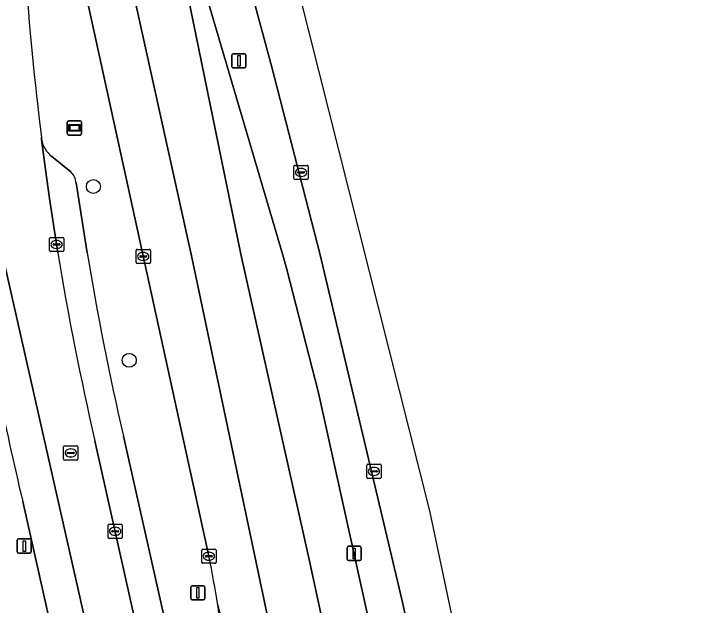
# Model space of a CAD drawing. Extents: x 161772 to 163126, y 383092 to 383917.
# Drawn here: x 163073.97 to 163122.77, y 383725.26 to 383766.77 of the extents above; entities that cross this region are included whole.
import ezdxf

# ---------------------------------------------------------------- set-up
doc = ezdxf.new("R2010")
doc.units = 0
for name, color, linetype in [('IMGEO_Berm_groen', 7, 'Continuous'), ('IMGEO_Boom', 7, 'Continuous'), ('IMGEO_Kolk', 7, 'Continuous'), ('IMGEO_Lichtmast', 7, 'Continuous'), ('IMGEO_Parkeervlak_open', 7, 'Continuous'), ('IMGEO_Rijbaan_lokaal_gesloten', 7, 'Continuous'), ('IMGEO_Rijbaan_regionaal_gesloten', 7, 'Continuous'), ('IMGEO_Rioolput', 7, 'Continuous'), ('IMGEO_Straatnaambord', 7, 'Continuous'), ('IMGEO_Verkeersbordpaal', 7, 'Continuous'), ('IMGEO_Voetpad_open', 7, 'Continuous')]:
    doc.layers.add(name, color=color, linetype=linetype)

msp = doc.modelspace()

# ---------------------------------------------------------------- linework, layer by layer
at = {"layer": 'IMGEO_Berm_groen'}
for points in [[(163103.423, 383715.514), (163101.222, 383725.564), (163095.435, 383749.956), (163092.074, 383763.024), (163088.74, 383775.444), (163085.61, 383786.508), (163082.151, 383786.647), (163083.229, 383782.478), (163092.794, 383750), (163093.113, 383748.921), (163095.348, 383740.157), (163115.909, 383647.124), (163116.632, 383644.136), (163116.989, 383642.571), (163117.163, 383642.382), (163118.888, 383641.333)], [(163082.996, 383750), (163079.093, 383767.885), (163077.412, 383775.56), (163074.45, 383774.795), (163074.757, 383769.823)], [(163075.898, 383758.103), (163075.917, 383757.95)], [(163076.622, 383756.759), (163077.974, 383755.682)], [(163078.345, 383754.896), (163079.108, 383750)], [(163087.662, 383728.692), (163082.996, 383750)], [(163081.653, 383737.114), (163085.633, 383719.427)]]:
    msp.add_lwpolyline(points, dxfattribs=at)
for centre, radius, start, end in [((163305.833, 383786.404), 231.67, 184.10422, 187.01679), ((163077.807, 383758.265), 1.916, 189.4535, 231.7924), ((163076.959, 383754.722), 1.397, 7.1405, 43.3951), ((163291.238, 383785.202), 215.031, 189.42201, 192.9224), ((163015.929, 383714.076), 73.206, 8.78492, 11.51637), ((163015.703, 383714.07), 73.431, 5.01607, 8.76331)]:
    msp.add_arc(centre, radius, start, end, dxfattribs=at)
at = {"layer": 'IMGEO_Boom'}
for centre in [(163079.55, 383754.649), (163082.068, 383742.446)]:
    msp.add_circle(centre, 0.489, dxfattribs=at)
at = {"layer": 'IMGEO_Kolk'}
for p, q in [((163093.631, 383755.21), (163093.631, 383756.062)), ((163093.706, 383756.136), (163094.558, 383756.136)), ((163094.119, 383755.916), (163094.144, 383755.916)), ((163094.632, 383756.062), (163094.632, 383755.21)), ((163093.89, 383755.63), (163093.89, 383755.642)), ((163094.328, 383755.593), (163093.93, 383755.593)), ((163093.933, 383755.679), (163094.331, 383755.679)), ((163094.142, 383755.356), (163094.117, 383755.356)), ((163094.374, 383755.642), (163094.374, 383755.63)), ((163094.558, 383755.136), (163093.706, 383755.136)), ((163076.465, 383750.153), (163076.465, 383751.005)), ((163076.54, 383751.079), (163077.392, 383751.079)), ((163077.466, 383751.005), (163077.466, 383750.153)), ((163076.724, 383750.573), (163076.724, 383750.585)), ((163077.162, 383750.536), (163076.764, 383750.536)), ((163076.767, 383750.622), (163077.165, 383750.622)), ((163076.953, 383750.859), (163076.978, 383750.859)), ((163077.208, 383750.585), (163077.208, 383750.573)), ((163077.392, 383750.079), (163076.54, 383750.079)), ((163076.976, 383750.299), (163076.951, 383750.299)), ((163082.551, 383749.312), (163082.551, 383750.164)), ((163082.626, 383750.238), (163083.478, 383750.238)), ((163083.039, 383750.018), (163083.064, 383750.018)), ((163083.552, 383750.164), (163083.552, 383749.312)), ((163082.81, 383749.732), (163082.81, 383749.744)), ((163083.248, 383749.695), (163082.85, 383749.695)), ((163082.853, 383749.781), (163083.251, 383749.781)), ((163083.062, 383749.458), (163083.037, 383749.458)), ((163083.294, 383749.744), (163083.294, 383749.732)), ((163083.478, 383749.238), (163082.626, 383749.238)), ((163098.743, 383734.22), (163098.743, 383735.072)), ((163098.818, 383735.146), (163099.67, 383735.146)), ((163099.231, 383734.926), (163099.256, 383734.926)), ((163099.744, 383735.072), (163099.744, 383734.22)), ((163099.002, 383734.64), (163099.002, 383734.652)), ((163099.44, 383734.603), (163099.042, 383734.603)), ((163099.045, 383734.689), (163099.443, 383734.689)), ((163099.254, 383734.366), (163099.229, 383734.366)), ((163099.486, 383734.652), (163099.486, 383734.64)), ((163099.67, 383734.146), (163098.818, 383734.146)), ((163080.654, 383730.938), (163081.506, 383730.938)), ((163080.579, 383730.012), (163080.579, 383730.864)), ((163080.838, 383730.432), (163080.838, 383730.444)), ((163081.276, 383730.395), (163080.878, 383730.395)), ((163080.881, 383730.481), (163081.279, 383730.481)), ((163081.067, 383730.718), (163081.092, 383730.718)), ((163081.322, 383730.444), (163081.322, 383730.432)), ((163081.58, 383730.864), (163081.58, 383730.012)), ((163081.506, 383729.938), (163080.654, 383729.938)), ((163081.09, 383730.158), (163081.065, 383730.158)), ((163087.159, 383728.265), (163087.159, 383729.117)), ((163087.234, 383729.191), (163088.086, 383729.191)), ((163087.647, 383728.971), (163087.672, 383728.971)), ((163088.16, 383729.117), (163088.16, 383728.265)), ((163087.418, 383728.685), (163087.418, 383728.697)), ((163087.856, 383728.648), (163087.458, 383728.648)), ((163087.461, 383728.734), (163087.859, 383728.734)), ((163087.902, 383728.697), (163087.902, 383728.685)), ((163088.086, 383728.191), (163087.234, 383728.191)), ((163087.67, 383728.411), (163087.645, 383728.411))]:
    msp.add_line(p, q, dxfattribs=at)
for points in [[(163093.631, 383755.21), (163093.631, 383756.062)], [(163093.706, 383756.136), (163094.558, 383756.136)], [(163094.632, 383756.062), (163094.632, 383755.21)], [(163094.558, 383755.136), (163093.706, 383755.136)], [(163076.465, 383750.153), (163076.465, 383751.005)], [(163076.54, 383751.079), (163077.392, 383751.079)], [(163077.466, 383751.005), (163077.466, 383750.153)], [(163077.392, 383750.079), (163076.54, 383750.079)], [(163082.551, 383749.312), (163082.551, 383750.164)], [(163082.626, 383750.238), (163083.478, 383750.238)], [(163083.552, 383750.164), (163083.552, 383749.312)], [(163083.478, 383749.238), (163082.626, 383749.238)], [(163098.743, 383734.22), (163098.743, 383735.072)], [(163098.818, 383735.146), (163099.67, 383735.146)], [(163099.744, 383735.072), (163099.744, 383734.22)], [(163099.67, 383734.146), (163098.818, 383734.146)], [(163080.654, 383730.938), (163081.506, 383730.938)], [(163080.579, 383730.012), (163080.579, 383730.864)], [(163081.58, 383730.864), (163081.58, 383730.012)], [(163081.506, 383729.938), (163080.654, 383729.938)], [(163087.159, 383728.265), (163087.159, 383729.117)], [(163087.234, 383729.191), (163088.086, 383729.191)], [(163088.16, 383729.117), (163088.16, 383728.265)], [(163088.086, 383728.191), (163087.234, 383728.191)]]:
    msp.add_lwpolyline(points, dxfattribs=at)
for centre, radius, start, end in [((163093.708, 383756.06), 0.0765, 91.552, 178.448), ((163093.708, 383756.06), 0.0765, 91.552, 178.448), ((163094.556, 383756.06), 0.0765, 1.552, 88.448), ((163094.556, 383756.06), 0.0765, 1.552, 88.448), ((163093.93, 383755.639), 0.0403, 85.8775, 175.7526), ((163093.927, 383755.629), 0.0366, 178.938, 274.7102), ((163094.331, 383755.636), 0.043, 264.8664, 352.4533), ((163094.335, 383755.641), 0.0386, 1.7309, 96.639), ((163093.708, 383755.212), 0.0765, 181.552, 268.448), ((163093.708, 383755.212), 0.0765, 181.552, 268.448), ((163094.556, 383755.212), 0.0765, 271.552, 358.448), ((163094.556, 383755.212), 0.0765, 271.552, 358.448), ((163076.542, 383751.003), 0.0765, 91.552, 178.448), ((163076.542, 383751.003), 0.0765, 91.552, 178.448), ((163077.39, 383751.003), 0.0765, 1.552, 88.448), ((163077.39, 383751.003), 0.0765, 1.552, 88.448), ((163076.764, 383750.582), 0.0403, 85.8775, 175.7526), ((163076.761, 383750.572), 0.0366, 178.938, 274.7102), ((163077.165, 383750.579), 0.043, 264.8664, 352.4533), ((163077.169, 383750.584), 0.0386, 1.7309, 96.639), ((163076.542, 383750.155), 0.0765, 181.552, 268.448), ((163076.542, 383750.155), 0.0765, 181.552, 268.448), ((163077.39, 383750.155), 0.0765, 271.552, 358.448), ((163077.39, 383750.155), 0.0765, 271.552, 358.448), ((163082.628, 383750.162), 0.0765, 91.552, 178.448), ((163082.628, 383750.162), 0.0765, 91.552, 178.448), ((163083.476, 383750.162), 0.0765, 1.552, 88.448), ((163083.476, 383750.162), 0.0765, 1.552, 88.448), ((163082.85, 383749.741), 0.0403, 85.8775, 175.7526), ((163082.847, 383749.731), 0.0366, 178.938, 274.7102), ((163083.251, 383749.738), 0.043, 264.8664, 352.4533), ((163083.255, 383749.743), 0.0386, 1.7309, 96.639), ((163082.628, 383749.314), 0.0765, 181.552, 268.448), ((163082.628, 383749.314), 0.0765, 181.552, 268.448), ((163083.476, 383749.314), 0.0765, 271.552, 358.448), ((163083.476, 383749.314), 0.0765, 271.552, 358.448), ((163098.82, 383735.07), 0.0765, 91.552, 178.448), ((163098.82, 383735.07), 0.0765, 91.552, 178.448), ((163099.668, 383735.07), 0.0765, 1.552, 88.448), ((163099.668, 383735.07), 0.0765, 1.552, 88.448), ((163099.042, 383734.649), 0.0403, 85.8775, 175.7526), ((163099.039, 383734.639), 0.0366, 178.938, 274.7102), ((163099.443, 383734.646), 0.043, 264.8664, 352.4533), ((163099.447, 383734.651), 0.0386, 1.7309, 96.639), ((163098.82, 383734.222), 0.0765, 181.552, 268.448), ((163098.82, 383734.222), 0.0765, 181.552, 268.448), ((163099.668, 383734.222), 0.0765, 271.552, 358.448), ((163099.668, 383734.222), 0.0765, 271.552, 358.448), ((163080.656, 383730.862), 0.0765, 91.552, 178.448), ((163080.656, 383730.862), 0.0765, 91.552, 178.448), ((163081.504, 383730.862), 0.0765, 1.552, 88.448), ((163081.504, 383730.862), 0.0765, 1.552, 88.448), ((163080.878, 383730.441), 0.0403, 85.8775, 175.7526), ((163080.875, 383730.431), 0.0366, 178.938, 274.7102), ((163081.279, 383730.438), 0.043, 264.8664, 352.4533), ((163081.283, 383730.443), 0.0386, 1.7309, 96.639), ((163080.656, 383730.014), 0.0765, 181.552, 268.448), ((163080.656, 383730.014), 0.0765, 181.552, 268.448), ((163081.504, 383730.014), 0.0765, 271.552, 358.448), ((163081.504, 383730.014), 0.0765, 271.552, 358.448), ((163087.236, 383729.115), 0.0765, 91.552, 178.448), ((163087.236, 383729.115), 0.0765, 91.552, 178.448), ((163088.084, 383729.115), 0.0765, 1.552, 88.448), ((163088.084, 383729.115), 0.0765, 1.552, 88.448), ((163087.458, 383728.694), 0.0403, 85.8775, 175.7526), ((163087.455, 383728.684), 0.0366, 178.938, 274.7102), ((163087.859, 383728.691), 0.043, 264.8664, 352.4533), ((163087.863, 383728.696), 0.0386, 1.7309, 96.639), ((163087.236, 383728.267), 0.0765, 181.552, 268.448), ((163087.236, 383728.267), 0.0765, 181.552, 268.448), ((163088.084, 383728.267), 0.0765, 271.552, 358.448), ((163088.084, 383728.267), 0.0765, 271.552, 358.448)]:
    msp.add_arc(centre, radius, start, end, dxfattribs=at)
for centre, major_axis, ratio, start_param, end_param in [((163094.118, 383755.636), (-0.387, 0.002), 0.722429, 4.712389, 7.853982), ((163094.143, 383755.636), (-0.39, 0.002), 0.717154, 1.570796, 4.712389), ((163076.952, 383750.579), (-0.387, 0.002), 0.722429, 4.712389, 7.853982), ((163076.977, 383750.579), (-0.39, 0.002), 0.717154, 1.570796, 4.712389), ((163083.038, 383749.738), (-0.387, 0.002), 0.722429, 4.712389, 7.853982), ((163083.063, 383749.738), (-0.39, 0.002), 0.717154, 1.570796, 4.712389), ((163099.23, 383734.646), (-0.387, 0.002), 0.722429, 4.712389, 7.853982), ((163099.255, 383734.646), (-0.39, 0.002), 0.717154, 1.570796, 4.712389), ((163081.066, 383730.438), (-0.387, 0.002), 0.722429, 4.712389, 7.853982), ((163081.091, 383730.438), (-0.39, 0.002), 0.717154, 1.570796, 4.712389), ((163087.646, 383728.691), (-0.387, 0.002), 0.722429, 4.712389, 7.853982), ((163087.671, 383728.691), (-0.39, 0.002), 0.717154, 1.570796, 4.712389)]:
    msp.add_ellipse(centre, major_axis=major_axis, ratio=ratio, start_param=start_param, end_param=end_param, dxfattribs=at)
at = {"layer": 'IMGEO_Lichtmast'}
for p, q in [((163089.273, 383763.072), (163089.273, 383763.872)), ((163089.273, 383763.872), (163089.273, 383763.072)), ((163089.373, 383763.972), (163090.163, 383763.972)), ((163090.163, 383763.972), (163089.373, 383763.972)), ((163090.263, 383763.872), (163090.263, 383763.072)), ((163090.263, 383763.072), (163090.263, 383763.872)), ((163090.163, 383762.972), (163089.373, 383762.972)), ((163089.373, 383762.972), (163090.163, 383762.972)), ((163074.303, 383729.906), (163075.093, 383729.906)), ((163075.093, 383729.906), (163074.303, 383729.906)), ((163074.203, 383729.006), (163074.203, 383729.806)), ((163074.203, 383729.806), (163074.203, 383729.006)), ((163075.193, 383729.806), (163075.193, 383729.006)), ((163075.193, 383729.006), (163075.193, 383729.806)), ((163097.361, 383728.484), (163097.361, 383729.284)), ((163097.361, 383729.284), (163097.361, 383728.484)), ((163097.461, 383729.384), (163098.251, 383729.384)), ((163098.251, 383729.384), (163097.461, 383729.384)), ((163098.351, 383729.284), (163098.351, 383728.484)), ((163098.351, 383728.484), (163098.351, 383729.284)), ((163075.093, 383728.906), (163074.303, 383728.906)), ((163074.303, 383728.906), (163075.093, 383728.906)), ((163098.251, 383728.384), (163097.461, 383728.384)), ((163097.461, 383728.384), (163098.251, 383728.384))]:
    msp.add_line(p, q, dxfattribs=at)
for points in [[(163089.693, 383763.847), (163089.843, 383763.847), (163089.843, 383763.097), (163089.693, 383763.097), (163089.693, 383763.847)], [(163074.623, 383729.781), (163074.773, 383729.781), (163074.773, 383729.031), (163074.623, 383729.031), (163074.623, 383729.781)], [(163097.781, 383729.259), (163097.931, 383729.259), (163097.931, 383728.509), (163097.781, 383728.509), (163097.781, 383729.259)]]:
    msp.add_lwpolyline(points, dxfattribs=at)
for centre, start, end in [((163089.373, 383763.872), 90, 180), ((163089.373, 383763.872), 90, 180), ((163090.163, 383763.872), 0, 90), ((163090.163, 383763.872), 360, 90), ((163089.373, 383763.072), 180, 270), ((163089.373, 383763.072), 180, 270), ((163090.163, 383763.072), 270, 0), ((163090.163, 383763.072), 270, 0), ((163074.303, 383729.806), 90, 180), ((163074.303, 383729.806), 90, 180), ((163075.093, 383729.806), 0, 90), ((163075.093, 383729.806), 360, 90), ((163074.303, 383729.006), 180, 270), ((163074.303, 383729.006), 180, 270), ((163075.093, 383729.006), 270, 0), ((163075.093, 383729.006), 270, 0), ((163097.461, 383729.284), 90, 180), ((163097.461, 383729.284), 90, 180), ((163098.251, 383729.284), 0, 90), ((163098.251, 383729.284), 360, 90), ((163097.461, 383728.484), 180, 270), ((163097.461, 383728.484), 180, 270), ((163098.251, 383728.484), 270, 0), ((163098.251, 383728.484), 270, 0)]:
    msp.add_arc(centre, 0.1, start, end, dxfattribs=at)
at = {"layer": 'IMGEO_Parkeervlak_open'}
for points in [[(163075.917, 383757.95), (163076.181, 383755.834), (163076.469, 383753.802), (163077.055, 383750)], [(163077.974, 383755.682), (163076.622, 383756.759)], [(163079.108, 383750), (163078.345, 383754.896)], [(163079.659, 383736.79), (163083.78, 383718.364), (163084.15, 383717.048), (163084.503, 383715.409)], [(163085.633, 383719.427), (163081.653, 383737.114)]]:
    msp.add_lwpolyline(points, dxfattribs=at)
for centre, radius, start, end in [((163077.807, 383758.265), 1.916, 189.4535, 231.7924), ((163076.959, 383754.722), 1.397, 7.1405, 43.3951), ((163280.378, 383783.218), 206.019, 189.27877, 193.02396), ((163291.238, 383785.202), 215.031, 189.42201, 192.9224)]:
    msp.add_arc(centre, radius, start, end, dxfattribs=at)
at = {"layer": 'IMGEO_Rijbaan_lokaal_gesloten'}
for points in [[(163035.835, 383895.391), (163029.938, 383908.925), (163026.266, 383908.58), (163035.593, 383887.297), (163056.031, 383834.862), (163062.551, 383814.048), (163069.289, 383789.816), (163071.01, 383775.264), (163073.059, 383750.369), (163083.63, 383703.586), (163083.798, 383702.842)], [(163074.588, 383732.527), (163077.705, 383718.643), (163078.646, 383714.535), (163080.708, 383705.533), (163083.63, 383703.586), (163073.059, 383750.369), (163071.01, 383775.264), (163069.289, 383789.816), (163062.551, 383814.048), (163056.031, 383834.862), (163035.593, 383887.297)], [(163077.055, 383750), (163076.469, 383753.802), (163076.181, 383755.834), (163075.917, 383757.95), (163075.898, 383758.103)], [(163086.326, 383711.305), (163085.341, 383713.332), (163084.503, 383715.409), (163084.15, 383717.048), (163083.78, 383718.364), (163079.659, 383736.79)]]:
    msp.add_lwpolyline(points, dxfattribs=at)
for centre, radius, start, end in [((163305.833, 383786.404), 231.67, 184.10422, 187.01679), ((163280.378, 383783.218), 206.019, 189.27877, 193.02396), ((163313.614, 383789.05), 245.619, 189.44718, 193.30454)]:
    msp.add_arc(centre, radius, start, end, dxfattribs=at)
at = {"layer": 'IMGEO_Rijbaan_regionaal_gesloten'}
for points in [[(163038.334, 383909.711), (163034.642, 383909.366), (163036.068, 383906.193), (163039.277, 383898.648), (163050.7, 383871.257), (163056.906, 383854.555), (163065.468, 383830.358), (163073.852, 383803.761), (163076.462, 383794.331), (163079.886, 383779.448), (163086.428, 383749.788), (163092.524, 383720.917), (163099.604, 383690.323), (163103.558, 383672.69), (163107.513, 383652.796), (163108.607, 383648.077), (163112.717, 383645.377), (163111.58, 383650.385), (163094.708, 383728.452), (163089.909, 383749.894), (163083.229, 383782.478)], [(163088.277, 383725.257), (163091.178, 383713.293), (163094.473, 383697.408), (163097.991, 383681.188), (163103.621, 383655.234), (163104.427, 383650.906), (163104.416, 383650.83), (163108.607, 383648.077), (163107.513, 383652.796), (163103.558, 383672.69), (163099.604, 383690.323), (163092.524, 383720.917), (163086.428, 383749.788), (163079.886, 383779.448), (163076.462, 383794.331), (163073.852, 383803.761), (163065.468, 383830.358), (163056.906, 383854.555), (163050.7, 383871.257), (163039.277, 383898.648), (163036.068, 383906.193), (163034.642, 383909.366)], [(163062.913, 383827.416), (163066.704, 383815.693), (163069.244, 383807.84), (163070.606, 383803.025), (163072.574, 383796.064), (163074.614, 383787.983), (163077.412, 383775.56), (163079.093, 383767.885), (163082.996, 383750), (163087.662, 383728.692)], [(163075.77, 383818.502), (163083.679, 383793.176), (163085.61, 383786.508), (163088.74, 383775.444), (163092.074, 383763.024), (163095.435, 383749.956), (163101.222, 383725.564), (163103.423, 383715.514), (163108.045, 383694.435), (163119.538, 383641.671), (163119.711, 383640.8), (163122.773, 383638.9), (163107.17, 383712.939), (163103.179, 383731.879), (163091.847, 383776.849), (163088.772, 383789.05), (163088.769, 383789.061), (163083.94, 383805.876), (163079.516, 383819)], [(163104.416, 383650.83), (163104.427, 383650.906), (163103.621, 383655.234), (163097.991, 383681.188), (163094.473, 383697.408), (163091.178, 383713.293), (163088.277, 383725.257)]]:
    msp.add_lwpolyline(points, dxfattribs=at)
msp.add_lwpolyline([(163095.348, 383740.157), (163093.113, 383748.921), (163092.794, 383750), (163083.229, 383782.478), (163089.909, 383749.894), (163094.708, 383728.452), (163111.58, 383650.385), (163112.717, 383645.377), (163116.989, 383642.571), (163116.632, 383644.136), (163115.909, 383647.124)], close=True, dxfattribs=at)
for centre, radius, start, end in [((163015.929, 383714.076), 73.206, 8.78492, 11.51637), ((163015.703, 383714.07), 73.431, 5.01607, 8.76331)]:
    msp.add_arc(centre, radius, start, end, dxfattribs=at)
at = {"layer": 'IMGEO_Rioolput'}
for p, q in [((163077.459, 383735.514), (163077.459, 383736.366)), ((163077.534, 383736.44), (163078.386, 383736.44)), ((163078.46, 383736.366), (163078.46, 383735.514)), ((163077.718, 383735.934), (163077.718, 383735.946)), ((163078.156, 383735.897), (163077.758, 383735.897)), ((163077.761, 383735.983), (163078.159, 383735.983)), ((163077.947, 383736.22), (163077.972, 383736.22)), ((163078.202, 383735.946), (163078.202, 383735.934)), ((163078.386, 383735.44), (163077.534, 383735.44)), ((163077.97, 383735.66), (163077.945, 383735.66))]:
    msp.add_line(p, q, dxfattribs=at)
for points in [[(163077.459, 383735.514), (163077.459, 383736.366)], [(163077.534, 383736.44), (163078.386, 383736.44)], [(163078.46, 383736.366), (163078.46, 383735.514)], [(163078.386, 383735.44), (163077.534, 383735.44)]]:
    msp.add_lwpolyline(points, dxfattribs=at)
for centre, radius, start, end in [((163077.536, 383736.364), 0.0765, 91.552, 178.448), ((163077.536, 383736.364), 0.0765, 91.552, 178.448), ((163078.384, 383736.364), 0.0765, 1.552, 88.448), ((163078.384, 383736.364), 0.0765, 1.552, 88.448), ((163077.758, 383735.943), 0.0403, 85.8775, 175.7526), ((163077.755, 383735.933), 0.0366, 178.938, 274.7102), ((163078.159, 383735.94), 0.043, 264.8664, 352.4533), ((163078.163, 383735.945), 0.0386, 1.7309, 96.639), ((163077.536, 383735.516), 0.0765, 181.552, 268.448), ((163077.536, 383735.516), 0.0765, 181.552, 268.448), ((163078.384, 383735.516), 0.0765, 271.552, 358.448), ((163078.384, 383735.516), 0.0765, 271.552, 358.448)]:
    msp.add_arc(centre, radius, start, end, dxfattribs=at)
for centre, major_axis, ratio, start_param, end_param in [((163077.946, 383735.94), (-0.387, 0.002), 0.722429, 4.712389, 7.853982), ((163077.971, 383735.94), (-0.39, 0.002), 0.717154, 1.570796, 4.712389)]:
    msp.add_ellipse(centre, major_axis=major_axis, ratio=ratio, start_param=start_param, end_param=end_param, dxfattribs=at)
at = {"layer": 'IMGEO_Straatnaambord'}
for p, q in [((163077.821, 383759.265), (163078.611, 383759.265)), ((163078.611, 383759.265), (163077.821, 383759.265)), ((163077.721, 383758.365), (163077.721, 383759.165)), ((163077.721, 383759.165), (163077.721, 383758.365)), ((163078.711, 383759.165), (163078.711, 383758.365)), ((163078.711, 383758.365), (163078.711, 383759.165)), ((163078.611, 383758.265), (163077.821, 383758.265)), ((163077.821, 383758.265), (163078.611, 383758.265))]:
    msp.add_line(p, q, dxfattribs=at)
for points in [[(163077.822, 383758.997), (163078.61, 383758.997), (163078.61, 383758.533), (163077.822, 383758.533), (163077.822, 383758.997)], [(163077.887, 383758.932), (163077.887, 383758.598), (163078.545, 383758.598), (163078.545, 383758.932), (163077.887, 383758.932)]]:
    msp.add_lwpolyline(points, dxfattribs=at)
for centre, start, end in [((163077.821, 383759.165), 90, 180), ((163077.821, 383759.165), 90, 180), ((163078.611, 383759.165), 0, 90), ((163078.611, 383759.165), 360, 90), ((163077.821, 383758.365), 180, 270), ((163077.821, 383758.365), 180, 270), ((163078.611, 383758.365), 270, 0), ((163078.611, 383758.365), 270, 0)]:
    msp.add_arc(centre, 0.1, start, end, dxfattribs=at)
at = {"layer": 'IMGEO_Verkeersbordpaal'}
for p, q in [((163086.39, 383725.719), (163086.39, 383726.519)), ((163086.39, 383726.519), (163086.39, 383725.719)), ((163086.49, 383726.619), (163087.28, 383726.619)), ((163087.28, 383726.619), (163086.49, 383726.619)), ((163087.38, 383726.519), (163087.38, 383725.719)), ((163087.38, 383725.719), (163087.38, 383726.519)), ((163087.28, 383725.619), (163086.49, 383725.619)), ((163086.49, 383725.619), (163087.28, 383725.619))]:
    msp.add_line(p, q, dxfattribs=at)
msp.add_lwpolyline([(163086.81, 383726.494), (163086.96, 383726.494), (163086.96, 383725.744), (163086.81, 383725.744), (163086.81, 383726.494)], dxfattribs=at)
for centre, start, end in [((163086.49, 383726.519), 90, 180), ((163086.49, 383726.519), 90, 180), ((163087.28, 383726.519), 0, 90), ((163087.28, 383726.519), 360, 90), ((163086.49, 383725.719), 180, 270), ((163086.49, 383725.719), 180, 270), ((163087.28, 383725.719), 270, 0), ((163087.28, 383725.719), 270, 0)]:
    msp.add_arc(centre, 0.1, start, end, dxfattribs=at)
at = {"layer": 'IMGEO_Voetpad_open'}
msp.add_lwpolyline([(163062.598, 383755.154), (163066.005, 383755.889), (163067.121, 383751.185), (163075.638, 383713.962), (163078.646, 383714.535), (163077.705, 383718.643), (163074.588, 383732.527)], dxfattribs=at)
msp.add_arc((163313.614, 383789.05), 245.619, 189.44718, 193.30454, dxfattribs=at)

doc.saveas('drawing.dxf')
